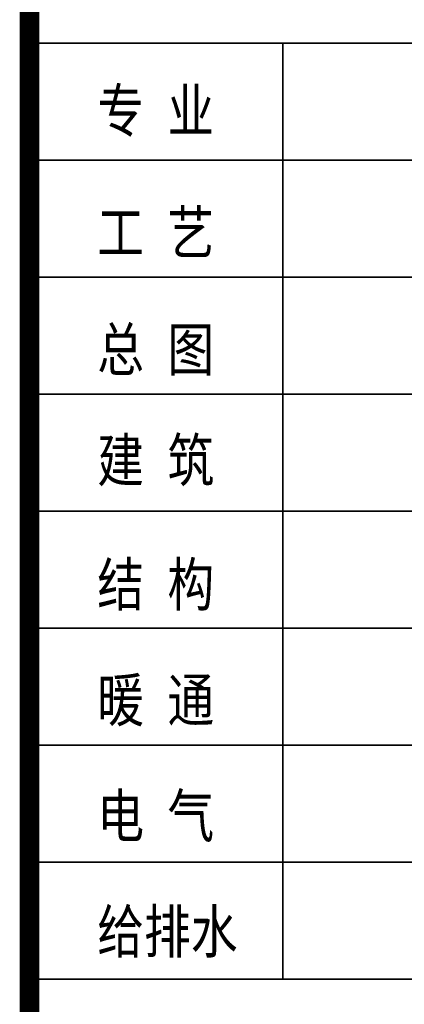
# Model space of a CAD drawing. Extents: x 1109697 to 1467097, y -139975 to 53891.
# Tile 344 of 386: x 1441047 to 1443021, y -63746 to -58696. Entities that reach past the tile are written whole.
import ezdxf

# ---------------------------------------------------------------- set-up
doc = ezdxf.new("R2010")
doc.units = 0
doc.header["$LTSCALE"] = 1000
doc.header["$MEASUREMENT"] = 0
doc.layers.add('PUB_TEXT', color=7, linetype='Continuous')
doc.layers.add('PUB_TITLE', color=4, linetype='Continuous')
doc.layers.add('图框', color=4, linetype='Continuous', lineweight=35)
doc.styles.add('-黑体', font='simhei.ttf', dxfattribs={"width": 0.8})

# ---------------------------------------------------------------- blocks, each defined once
blk = doc.blocks.new('图签01')
at = {"layer": '图框', "color": 4}
for p, q in [((1793883, 97064.5), (1797883, 97064.5)), ((1793883, 96464.5), (1797883, 96464.5)), ((1793883, 95864.5), (1797883, 95864.5)), ((1793883, 95264.5), (1797883, 95264.5)), ((1793883, 94664.5), (1797883, 94664.5)), ((1793883, 94064.5), (1797883, 94064.5)), ((1793883, 93464.5), (1797883, 93464.5)), ((1793883, 92864.5), (1797883, 92864.5)), ((1793883, 92264.5), (1797883, 92264.5))]:
    blk.add_line(p, q, dxfattribs=at)
at = {"layer": '图框', "linetype": 'Continuous'}
blk.add_line((1795183, 92264.5), (1795183, 97064.5), dxfattribs=at)
at = {"layer": '图框', "style": '-黑体', "width": 0.8}
for s, p in [('专 业', (1794231.1, 96608.6)), ('工 艺', (1794231.1, 95983.6)), ('总 图', (1794231.1, 95383.6)), ('建 筑', (1794231.1, 94815.6)), ('结 构', (1794231.1, 94178.6)), ('暖 通', (1794231.1, 93585.6)), ('电 气', (1794231.1, 92991.6)), ('给排水', (1794231.1, 92398.6))]:
    blk.add_text(s, height=220, dxfattribs=at).set_placement(p)

msp = doc.modelspace()

# ---------------------------------------------------------------- linework, layer by layer
at = {"layer": 'PUB_TITLE', "const_width": 100}
msp.add_lwpolyline([(1441097, -15718.9), (1441097, -73118.9)], dxfattribs=at)

# ---------------------------------------------------------------- block references
at = {"layer": 'PUB_TEXT'}
msp.add_blockref('图签01', (-352786, -155881.3), dxfattribs=at)

doc.saveas('drawing.dxf')
